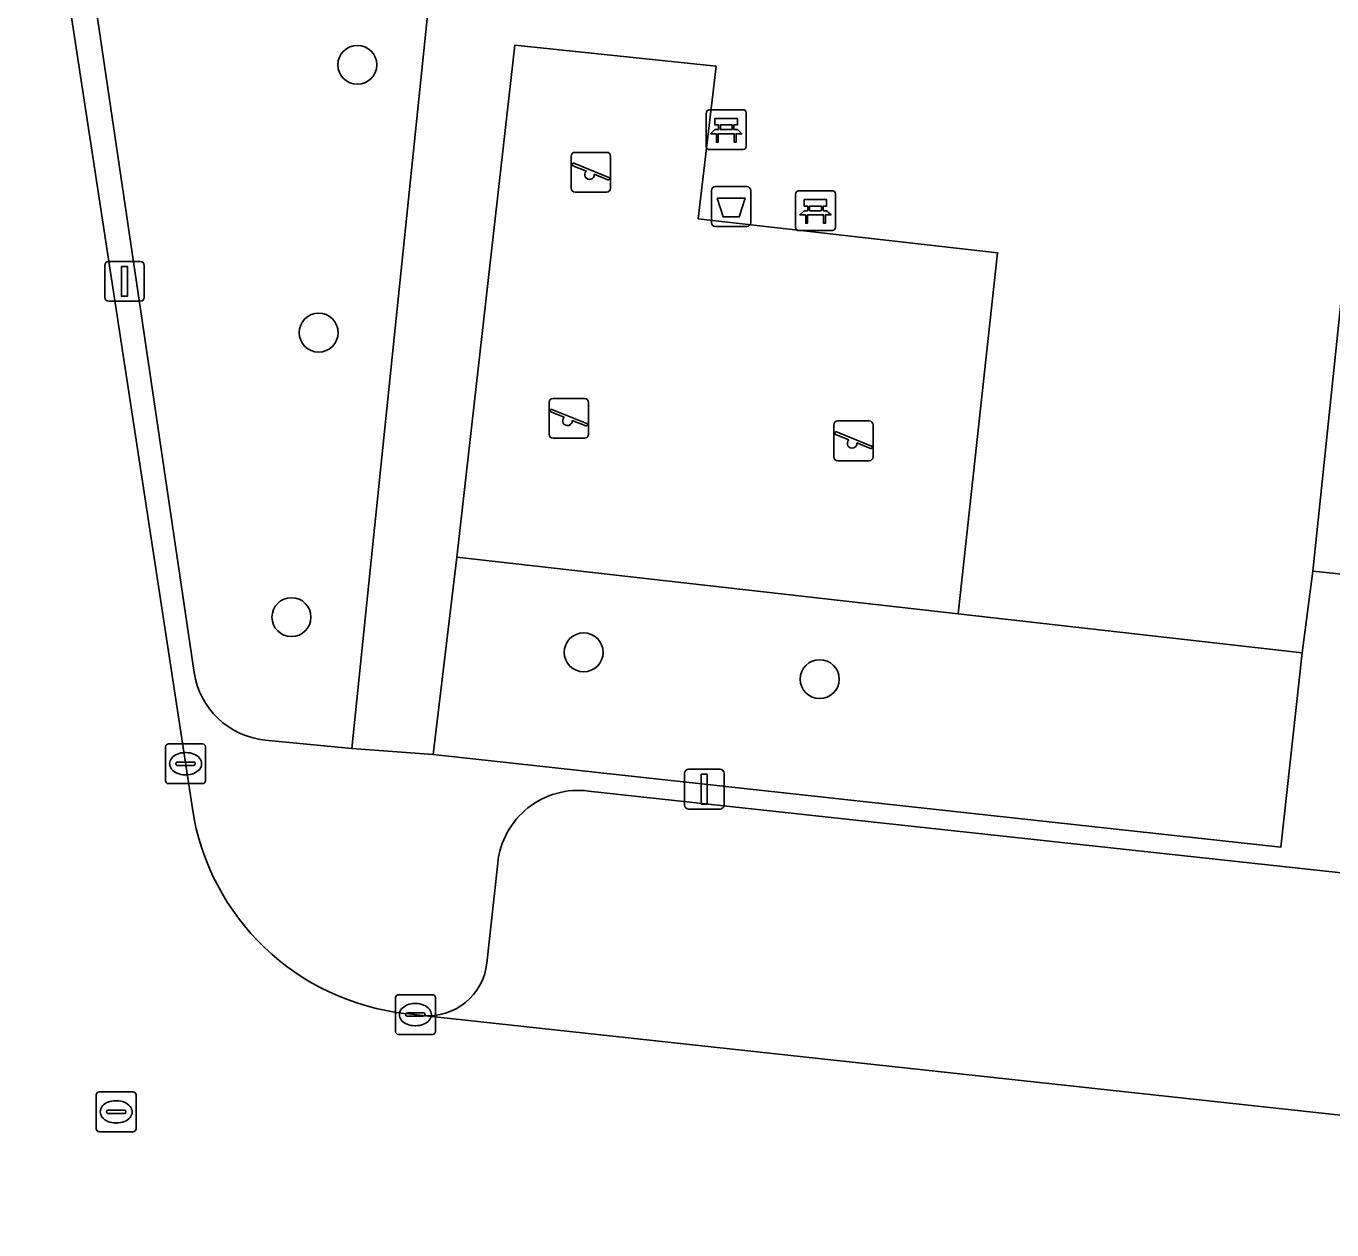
# Model space of a CAD drawing. Extents: x 162026 to 163502, y 387295 to 388169.
# Drawn here: x 162536.39 to 162569.17, y 387437.62 to 387467.85 of the extents above; entities that cross this region are included whole.
import ezdxf

# ---------------------------------------------------------------- set-up
doc = ezdxf.new("R2010")
doc.units = 0
for name, color, linetype in [('IMGEO_Afvalbak', 7, 'Continuous'), ('IMGEO_Bank', 7, 'Continuous'), ('IMGEO_Boom', 7, 'Continuous'), ('IMGEO_Groenvoorziening', 7, 'Continuous'), ('IMGEO_Kolk', 7, 'Continuous'), ('IMGEO_Lichtmast', 7, 'Continuous'), ('IMGEO_Parkeervlak_open', 7, 'Continuous'), ('IMGEO_Rijbaan_lokaal_open', 7, 'Continuous'), ('IMGEO_Rioolput', 7, 'Continuous'), ('IMGEO_Speelvoorziening', 7, 'Continuous'), ('IMGEO_Terreindeel_zand', 7, 'Continuous'), ('IMGEO_Voetpad_open', 7, 'Continuous')]:
    doc.layers.add(name, color=color, linetype=linetype)

msp = doc.modelspace()

# ---------------------------------------------------------------- linework, layer by layer
at = {"layer": 'IMGEO_Afvalbak'}
for p, q in [((162553.592, 387462.918), (162553.592, 387463.718)), ((162553.592, 387463.718), (162553.592, 387462.918)), ((162553.692, 387463.818), (162554.482, 387463.818)), ((162554.482, 387463.818), (162553.692, 387463.818)), ((162554.582, 387463.718), (162554.582, 387462.918)), ((162554.582, 387462.918), (162554.582, 387463.718)), ((162554.482, 387462.818), (162553.692, 387462.818)), ((162553.692, 387462.818), (162554.482, 387462.818))]:
    msp.add_line(p, q, dxfattribs=at)
msp.add_lwpolyline([(162553.735, 387463.532), (162554.439, 387463.532), (162554.29, 387463.062), (162553.884, 387463.062), (162553.735, 387463.532)], dxfattribs=at)
for centre, start, end in [((162553.692, 387463.718), 90, 180), ((162553.692, 387463.718), 90, 180), ((162554.482, 387463.718), 0, 90), ((162554.482, 387463.718), 360, 90), ((162553.692, 387462.918), 180, 270), ((162553.692, 387462.918), 180, 270), ((162554.482, 387462.918), 270, 0), ((162554.482, 387462.918), 270, 0)]:
    msp.add_arc(centre, 0.1, start, end, dxfattribs=at)
at = {"layer": 'IMGEO_Bank'}
for p, q in [((162553.465, 387464.825), (162553.465, 387465.666)), ((162553.465, 387465.666), (162553.465, 387464.825)), ((162553.54, 387465.75), (162554.381, 387465.75)), ((162554.381, 387465.75), (162553.54, 387465.75)), ((162554.465, 387465.675), (162554.465, 387464.834)), ((162554.465, 387464.834), (162554.465, 387465.675)), ((162553.774, 387465.256), (162553.774, 387465.362)), ((162553.818, 387465.362), (162553.818, 387465.256)), ((162554.106, 387465.368), (162553.824, 387465.368)), ((162554.112, 387465.256), (162554.112, 387465.362)), ((162554.156, 387465.362), (162554.156, 387465.256)), ((162554.162, 387465.148), (162553.769, 387465.148)), ((162553.824, 387465.25), (162554.106, 387465.25)), ((162554.39, 387464.75), (162553.549, 387464.75)), ((162553.549, 387464.75), (162554.39, 387464.75)), ((162555.706, 387462.788), (162555.706, 387463.629)), ((162555.706, 387463.629), (162555.706, 387462.788)), ((162555.781, 387463.713), (162556.622, 387463.713)), ((162556.622, 387463.713), (162555.781, 387463.713)), ((162556.706, 387463.638), (162556.706, 387462.797)), ((162556.706, 387462.797), (162556.706, 387463.638)), ((162556.015, 387463.219), (162556.015, 387463.325)), ((162556.059, 387463.325), (162556.059, 387463.219)), ((162556.347, 387463.331), (162556.065, 387463.331)), ((162556.353, 387463.219), (162556.353, 387463.325)), ((162556.397, 387463.325), (162556.397, 387463.219)), ((162556.403, 387463.111), (162556.01, 387463.111)), ((162556.065, 387463.213), (162556.347, 387463.213)), ((162556.631, 387462.713), (162555.79, 387462.713)), ((162555.79, 387462.713), (162556.631, 387462.713))]:
    msp.add_line(p, q, dxfattribs=at)
for points in [[(162553.768, 387465.368), (162553.682, 387465.368), (162553.682, 387465.529), (162554.245, 387465.529), (162554.245, 387465.368), (162554.162, 387465.368)], [(162553.712, 387465.148), (162553.57, 387465.148), (162553.682, 387465.25), (162553.768, 387465.25)], [(162553.762, 387465.141), (162553.762, 387464.934), (162553.719, 387464.934), (162553.719, 387465.141)], [(162554.162, 387465.25), (162554.245, 387465.25), (162554.357, 387465.148), (162554.218, 387465.148)], [(162554.212, 387465.141), (162554.212, 387464.934), (162554.168, 387464.934), (162554.168, 387465.141)], [(162556.009, 387463.331), (162555.923, 387463.331), (162555.923, 387463.492), (162556.486, 387463.492), (162556.486, 387463.331), (162556.403, 387463.331)], [(162555.953, 387463.111), (162555.811, 387463.111), (162555.923, 387463.213), (162556.009, 387463.213)], [(162556.003, 387463.104), (162556.003, 387462.897), (162555.96, 387462.897), (162555.96, 387463.104)], [(162556.403, 387463.213), (162556.486, 387463.213), (162556.598, 387463.111), (162556.459, 387463.111)], [(162556.453, 387463.104), (162556.453, 387462.897), (162556.409, 387462.897), (162556.409, 387463.104)]]:
    msp.add_lwpolyline(points, dxfattribs=at)
for centre, radius, start, end in [((162553.543, 387465.672), 0.0779, 92.4484, 184.2845), ((162553.543, 387465.672), 0.0779, 92.4484, 184.2845), ((162554.387, 387465.672), 0.0779, 2.4484, 94.2845), ((162554.387, 387465.672), 0.0779, 2.4484, 94.2845), ((162553.767, 387465.361), 0.00671, 2.8957, 87.1043), ((162553.824, 387465.361), 0.00671, 92.8957, 177.1043), ((162554.106, 387465.361), 0.00671, 2.8957, 87.1043), ((162554.163, 387465.361), 0.00671, 92.8957, 177.1043), ((162553.712, 387465.141), 0.00671, 2.8957, 87.1043), ((162553.769, 387465.141), 0.00671, 92.8957, 177.1043), ((162553.767, 387465.257), 0.00671, 272.8957, 357.1043), ((162553.824, 387465.257), 0.00671, 182.8957, 267.1043), ((162554.106, 387465.257), 0.00671, 272.8957, 357.1043), ((162554.163, 387465.257), 0.00671, 182.8957, 267.1043), ((162554.161, 387465.141), 0.00671, 2.8957, 87.1043), ((162554.218, 387465.141), 0.00671, 92.8957, 177.1043), ((162553.543, 387464.828), 0.0779, 182.4484, 274.2845), ((162553.543, 387464.828), 0.0779, 182.4484, 274.2845), ((162554.387, 387464.828), 0.0779, 272.4484, 4.2845), ((162554.387, 387464.828), 0.0779, 272.4484, 4.2845), ((162555.784, 387463.635), 0.0779, 92.4484, 184.2845), ((162555.784, 387463.635), 0.0779, 92.4484, 184.2845), ((162556.628, 387463.635), 0.0779, 2.4484, 94.2845), ((162556.628, 387463.635), 0.0779, 2.4484, 94.2845), ((162556.008, 387463.324), 0.00671, 2.8957, 87.1043), ((162556.065, 387463.324), 0.00671, 92.8957, 177.1043), ((162556.347, 387463.324), 0.00671, 2.8957, 87.1043), ((162556.404, 387463.324), 0.00671, 92.8957, 177.1043), ((162555.953, 387463.104), 0.00671, 2.8957, 87.1043), ((162556.01, 387463.104), 0.00671, 92.8957, 177.1043), ((162556.008, 387463.22), 0.00671, 272.8957, 357.1043), ((162556.065, 387463.22), 0.00671, 182.8957, 267.1043), ((162556.347, 387463.22), 0.00671, 272.8957, 357.1043), ((162556.404, 387463.22), 0.00671, 182.8957, 267.1043), ((162556.402, 387463.104), 0.00671, 2.8957, 87.1043), ((162556.459, 387463.104), 0.00671, 92.8957, 177.1043), ((162555.784, 387462.791), 0.0779, 182.4484, 274.2845), ((162555.784, 387462.791), 0.0779, 182.4484, 274.2845), ((162556.628, 387462.791), 0.0779, 272.4484, 4.2845), ((162556.628, 387462.791), 0.0779, 272.4484, 4.2845)]:
    msp.add_arc(centre, radius, start, end, dxfattribs=at)
at = {"layer": 'IMGEO_Boom'}
for centre in [(162544.704, 387466.877), (162543.732, 387460.152), (162543.05, 387453.006), (162550.385, 387452.121), (162556.312, 387451.449)]:
    msp.add_circle(centre, 0.489, dxfattribs=at)
at = {"layer": 'IMGEO_Groenvoorziening'}
for points in [[(162574.779, 387474.641), (162547.374, 387477.714), (162546.998, 387473.066), (162570.373, 387470.279), (162568.69, 387454.157), (162573.515, 387453.664), (162575.723, 387473.459)], [(162546.659, 387469.988), (162537.752, 387470.941), (162540.608, 387451.616)], [(162545.086, 387454.752), (162546.659, 387469.988)], [(162542.393, 387449.92), (162544.565, 387449.711), (162545.086, 387454.752)]]:
    msp.add_lwpolyline(points, dxfattribs=at)
msp.add_lwpolyline([(162547.205, 387454.511), (162546.605, 387449.554), (162567.885, 387447.228), (162568.422, 387452.107), (162559.789, 387453.086)], close=True, dxfattribs=at)
msp.add_arc((162542.585, 387451.91), 1.999, 188.4542, 264.475, dxfattribs=at)
at = {"layer": 'IMGEO_Kolk'}
for p, q in [((162539.891, 387448.899), (162539.891, 387449.751)), ((162539.966, 387449.825), (162540.818, 387449.825)), ((162540.379, 387449.605), (162540.404, 387449.605)), ((162540.892, 387449.751), (162540.892, 387448.899)), ((162540.15, 387449.319), (162540.15, 387449.331)), ((162540.588, 387449.282), (162540.19, 387449.282)), ((162540.193, 387449.368), (162540.591, 387449.368)), ((162540.634, 387449.331), (162540.634, 387449.319)), ((162540.402, 387449.045), (162540.377, 387449.045)), ((162540.818, 387448.825), (162539.966, 387448.825)), ((162545.661, 387442.598), (162545.661, 387443.45)), ((162545.736, 387443.524), (162546.588, 387443.524)), ((162546.149, 387443.304), (162546.174, 387443.304)), ((162546.662, 387443.45), (162546.662, 387442.598)), ((162545.92, 387443.018), (162545.92, 387443.03)), ((162546.358, 387442.981), (162545.96, 387442.981)), ((162545.963, 387443.067), (162546.361, 387443.067)), ((162546.404, 387443.03), (162546.404, 387443.018)), ((162546.172, 387442.744), (162546.147, 387442.744)), ((162546.588, 387442.524), (162545.736, 387442.524))]:
    msp.add_line(p, q, dxfattribs=at)
for points in [[(162539.891, 387448.899), (162539.891, 387449.751)], [(162539.966, 387449.825), (162540.818, 387449.825)], [(162540.892, 387449.751), (162540.892, 387448.899)], [(162540.818, 387448.825), (162539.966, 387448.825)], [(162545.661, 387442.598), (162545.661, 387443.45)], [(162545.736, 387443.524), (162546.588, 387443.524)], [(162546.662, 387443.45), (162546.662, 387442.598)], [(162546.588, 387442.524), (162545.736, 387442.524)]]:
    msp.add_lwpolyline(points, dxfattribs=at)
for centre, radius, start, end in [((162539.968, 387449.749), 0.0765, 91.552, 178.448), ((162539.968, 387449.749), 0.0765, 91.552, 178.448), ((162540.816, 387449.749), 0.0765, 1.552, 88.448), ((162540.816, 387449.749), 0.0765, 1.552, 88.448), ((162540.19, 387449.328), 0.0403, 85.8775, 175.7526), ((162540.187, 387449.318), 0.0366, 178.938, 274.7102), ((162540.591, 387449.325), 0.043, 264.8664, 352.4533), ((162540.595, 387449.33), 0.0386, 1.7309, 96.639), ((162539.968, 387448.901), 0.0765, 181.552, 268.448), ((162539.968, 387448.901), 0.0765, 181.552, 268.448), ((162540.816, 387448.901), 0.0765, 271.552, 358.448), ((162540.816, 387448.901), 0.0765, 271.552, 358.448), ((162545.738, 387443.448), 0.0765, 91.552, 178.448), ((162545.738, 387443.448), 0.0765, 91.552, 178.448), ((162546.586, 387443.448), 0.0765, 1.552, 88.448), ((162546.586, 387443.448), 0.0765, 1.552, 88.448), ((162545.96, 387443.027), 0.0403, 85.8775, 175.7526), ((162545.957, 387443.017), 0.0366, 178.938, 274.7102), ((162546.361, 387443.024), 0.043, 264.8664, 352.4533), ((162546.365, 387443.029), 0.0386, 1.7309, 96.639), ((162545.738, 387442.6), 0.0765, 181.552, 268.448), ((162545.738, 387442.6), 0.0765, 181.552, 268.448), ((162546.586, 387442.6), 0.0765, 271.552, 358.448), ((162546.586, 387442.6), 0.0765, 271.552, 358.448)]:
    msp.add_arc(centre, radius, start, end, dxfattribs=at)
for centre, major_axis, ratio, start_param, end_param in [((162540.378, 387449.325), (-0.387, 0.002), 0.722429, 4.712389, 7.853982), ((162540.403, 387449.325), (-0.39, 0.002), 0.717154, 1.570796, 4.712389), ((162546.148, 387443.024), (-0.387, 0.002), 0.722429, 4.712389, 7.853982), ((162546.173, 387443.024), (-0.39, 0.002), 0.717154, 1.570796, 4.712389)]:
    msp.add_ellipse(centre, major_axis=major_axis, ratio=ratio, start_param=start_param, end_param=end_param, dxfattribs=at)
at = {"layer": 'IMGEO_Lichtmast'}
for p, q in [((162538.363, 387461.038), (162538.363, 387461.838)), ((162538.363, 387461.838), (162538.363, 387461.038)), ((162538.463, 387461.938), (162539.253, 387461.938)), ((162539.253, 387461.938), (162538.463, 387461.938)), ((162539.353, 387461.838), (162539.353, 387461.038)), ((162539.353, 387461.038), (162539.353, 387461.838)), ((162539.253, 387460.938), (162538.463, 387460.938)), ((162538.463, 387460.938), (162539.253, 387460.938)), ((162552.919, 387448.285), (162552.919, 387449.085)), ((162552.919, 387449.085), (162552.919, 387448.285)), ((162553.019, 387449.185), (162553.809, 387449.185)), ((162553.809, 387449.185), (162553.019, 387449.185)), ((162553.909, 387449.085), (162553.909, 387448.285)), ((162553.909, 387448.285), (162553.909, 387449.085)), ((162553.809, 387448.185), (162553.019, 387448.185)), ((162553.019, 387448.185), (162553.809, 387448.185))]:
    msp.add_line(p, q, dxfattribs=at)
for points in [[(162538.783, 387461.813), (162538.933, 387461.813), (162538.933, 387461.063), (162538.783, 387461.063), (162538.783, 387461.813)], [(162553.339, 387449.06), (162553.489, 387449.06), (162553.489, 387448.31), (162553.339, 387448.31), (162553.339, 387449.06)]]:
    msp.add_lwpolyline(points, dxfattribs=at)
for centre, start, end in [((162538.463, 387461.838), 90, 180), ((162538.463, 387461.838), 90, 180), ((162539.253, 387461.838), 0, 90), ((162539.253, 387461.838), 360, 90), ((162538.463, 387461.038), 180, 270), ((162538.463, 387461.038), 180, 270), ((162539.253, 387461.038), 270, 0), ((162539.253, 387461.038), 270, 0), ((162553.019, 387449.085), 90, 180), ((162553.019, 387449.085), 90, 180), ((162553.809, 387449.085), 0, 90), ((162553.809, 387449.085), 360, 90), ((162553.019, 387448.285), 180, 270), ((162553.019, 387448.285), 180, 270), ((162553.809, 387448.285), 270, 0), ((162553.809, 387448.285), 270, 0)]:
    msp.add_arc(centre, 0.1, start, end, dxfattribs=at)
at = {"layer": 'IMGEO_Parkeervlak_open'}
for points in [[(162570.025, 387446.519), (162550.509, 387448.638)], [(162548.23, 387446.824), (162547.958, 387444.319)], [(162546.338, 387443.004), (162572.776, 387440.133)]]:
    msp.add_lwpolyline(points, dxfattribs=at)
for centre, radius, start, end in [((162550.247, 387446.628), 2.027, 82.5752, 174.4618), ((162546.479, 387444.485), 1.488, 264.5579, 353.5766)]:
    msp.add_arc(centre, radius, start, end, dxfattribs=at)
at = {"layer": 'IMGEO_Rijbaan_lokaal_open'}
for points in [[(162540.563, 387448.199), (162537.24, 387469.944), (162537.082, 387470.994), (162536.24, 387476.571), (162528.88, 387477.412), (162531.114, 387463.071), (162535.182, 387436.966), (162572.06, 387433.011), (162572.882, 387440.121), (162572.776, 387440.133), (162546.338, 387443.004)], [(162546.338, 387443.004), (162545.937, 387443.048)]]:
    msp.add_lwpolyline(points, dxfattribs=at)
msp.add_arc((162546.597, 387449.115), 6.103, 188.6331, 263.7945, dxfattribs=at)
at = {"layer": 'IMGEO_Rioolput'}
for p, q in [((162538.149, 387440.156), (162538.149, 387441.008)), ((162538.224, 387441.082), (162539.076, 387441.082)), ((162539.15, 387441.008), (162539.15, 387440.156)), ((162538.637, 387440.862), (162538.662, 387440.862)), ((162538.408, 387440.576), (162538.408, 387440.588)), ((162538.846, 387440.539), (162538.448, 387440.539)), ((162538.451, 387440.625), (162538.849, 387440.625)), ((162538.892, 387440.588), (162538.892, 387440.576)), ((162539.076, 387440.082), (162538.224, 387440.082)), ((162538.66, 387440.302), (162538.635, 387440.302))]:
    msp.add_line(p, q, dxfattribs=at)
for points in [[(162538.149, 387440.156), (162538.149, 387441.008)], [(162538.224, 387441.082), (162539.076, 387441.082)], [(162539.15, 387441.008), (162539.15, 387440.156)], [(162539.076, 387440.082), (162538.224, 387440.082)]]:
    msp.add_lwpolyline(points, dxfattribs=at)
for centre, radius, start, end in [((162538.226, 387441.006), 0.0765, 91.552, 178.448), ((162538.226, 387441.006), 0.0765, 91.552, 178.448), ((162539.074, 387441.006), 0.0765, 1.552, 88.448), ((162539.074, 387441.006), 0.0765, 1.552, 88.448), ((162538.448, 387440.585), 0.0403, 85.8775, 175.7526), ((162538.445, 387440.575), 0.0366, 178.938, 274.7102), ((162538.849, 387440.582), 0.043, 264.8664, 352.4533), ((162538.853, 387440.587), 0.0386, 1.7309, 96.639), ((162538.226, 387440.158), 0.0765, 181.552, 268.448), ((162538.226, 387440.158), 0.0765, 181.552, 268.448), ((162539.074, 387440.158), 0.0765, 271.552, 358.448), ((162539.074, 387440.158), 0.0765, 271.552, 358.448)]:
    msp.add_arc(centre, radius, start, end, dxfattribs=at)
for centre, major_axis, ratio, start_param, end_param in [((162538.636, 387440.582), (-0.387, 0.002), 0.722429, 4.712389, 7.853982), ((162538.661, 387440.582), (-0.39, 0.002), 0.717154, 1.570796, 4.712389)]:
    msp.add_ellipse(centre, major_axis=major_axis, ratio=ratio, start_param=start_param, end_param=end_param, dxfattribs=at)
at = {"layer": 'IMGEO_Speelvoorziening'}
for p, q in [((162550.17, 387464.679), (162550.96, 387464.679)), ((162550.96, 387464.679), (162550.17, 387464.679)), ((162550.07, 387463.779), (162550.07, 387464.579)), ((162550.07, 387464.579), (162550.07, 387463.779)), ((162550.453, 387464.207), (162550.114, 387464.344)), ((162550.139, 387464.404), (162551.015, 387464.051)), ((162551.06, 387464.579), (162551.06, 387463.779)), ((162551.06, 387463.779), (162551.06, 387464.579)), ((162550.991, 387463.991), (162550.651, 387464.128)), ((162550.96, 387463.679), (162550.17, 387463.679)), ((162550.17, 387463.679), (162550.96, 387463.679)), ((162549.517, 387457.598), (162549.517, 387458.398)), ((162549.517, 387458.398), (162549.517, 387457.598)), ((162549.617, 387458.498), (162550.407, 387458.498)), ((162550.407, 387458.498), (162549.617, 387458.498)), ((162550.507, 387458.398), (162550.507, 387457.598)), ((162550.507, 387457.598), (162550.507, 387458.398)), ((162549.9, 387458.026), (162549.561, 387458.163)), ((162549.586, 387458.223), (162550.462, 387457.87)), ((162550.438, 387457.81), (162550.098, 387457.947)), ((162556.663, 387457.032), (162556.663, 387457.832)), ((162556.663, 387457.832), (162556.663, 387457.032)), ((162556.763, 387457.932), (162557.553, 387457.932)), ((162557.553, 387457.932), (162556.763, 387457.932)), ((162557.653, 387457.832), (162557.653, 387457.032)), ((162557.653, 387457.032), (162557.653, 387457.832)), ((162550.407, 387457.498), (162549.617, 387457.498)), ((162549.617, 387457.498), (162550.407, 387457.498)), ((162557.046, 387457.46), (162556.707, 387457.597)), ((162556.732, 387457.657), (162557.608, 387457.304)), ((162557.584, 387457.244), (162557.244, 387457.381)), ((162557.553, 387456.932), (162556.763, 387456.932)), ((162556.763, 387456.932), (162557.553, 387456.932))]:
    msp.add_line(p, q, dxfattribs=at)
for centre, radius, start, end in [((162550.17, 387464.579), 0.1, 90, 180), ((162550.17, 387464.579), 0.1, 90, 180), ((162550.96, 387464.579), 0.1, 0, 90), ((162550.96, 387464.579), 0.1, 360, 90), ((162550.127, 387464.374), 0.0327, 68.078, 248.078), ((162550.532, 387464.117), 0.12, 130.9928, 5.1632), ((162551.003, 387464.021), 0.0327, 248.078, 68.078), ((162550.17, 387463.779), 0.1, 180, 270), ((162550.17, 387463.779), 0.1, 180, 270), ((162550.96, 387463.779), 0.1, 270, 0), ((162550.96, 387463.779), 0.1, 270, 0), ((162549.617, 387458.398), 0.1, 90, 180), ((162549.617, 387458.398), 0.1, 90, 180), ((162550.407, 387458.398), 0.1, 0, 90), ((162550.407, 387458.398), 0.1, 360, 90), ((162549.574, 387458.193), 0.0327, 68.078, 248.078), ((162549.979, 387457.936), 0.12, 130.9928, 5.1632), ((162550.45, 387457.84), 0.0327, 248.078, 68.078), ((162556.763, 387457.832), 0.1, 90, 180), ((162556.763, 387457.832), 0.1, 90, 180), ((162557.553, 387457.832), 0.1, 0, 90), ((162557.553, 387457.832), 0.1, 360, 90), ((162549.617, 387457.598), 0.1, 180, 270), ((162549.617, 387457.598), 0.1, 180, 270), ((162550.407, 387457.598), 0.1, 270, 0), ((162550.407, 387457.598), 0.1, 270, 0), ((162556.72, 387457.627), 0.0327, 68.078, 248.078), ((162557.125, 387457.37), 0.12, 130.9928, 5.1632), ((162557.596, 387457.274), 0.0327, 248.078, 68.078), ((162556.763, 387457.032), 0.1, 180, 270), ((162556.763, 387457.032), 0.1, 180, 270), ((162557.553, 387457.032), 0.1, 270, 0), ((162557.553, 387457.032), 0.1, 270, 0)]:
    msp.add_arc(centre, radius, start, end, dxfattribs=at)
at = {"layer": 'IMGEO_Terreindeel_zand'}
msp.add_lwpolyline([(162559.789, 387453.086), (162560.776, 387462.157), (162553.258, 387463.011), (162553.712, 387466.847), (162548.659, 387467.372), (162547.205, 387454.511)], close=True, dxfattribs=at)
at = {"layer": 'IMGEO_Voetpad_open'}
for points in [[(162575.723, 387473.459), (162573.515, 387453.664), (162568.69, 387454.157), (162568.422, 387452.107), (162567.885, 387447.228), (162546.605, 387449.554), (162544.565, 387449.711), (162542.393, 387449.92)], [(162540.608, 387451.616), (162537.752, 387470.941), (162537.082, 387470.994), (162537.24, 387469.944), (162540.563, 387448.199)], [(162550.509, 387448.638), (162570.025, 387446.519)], [(162547.958, 387444.319), (162548.23, 387446.824)], [(162545.937, 387443.048), (162546.338, 387443.004)]]:
    msp.add_lwpolyline(points, dxfattribs=at)
msp.add_lwpolyline([(162570.373, 387470.279), (162546.998, 387473.066), (162546.659, 387469.988), (162545.086, 387454.752), (162544.565, 387449.711), (162546.605, 387449.554), (162547.205, 387454.511), (162548.659, 387467.372), (162553.712, 387466.847), (162553.258, 387463.011), (162560.776, 387462.157), (162559.789, 387453.086), (162568.422, 387452.107), (162568.69, 387454.157)], close=True, dxfattribs=at)
for centre, radius, start, end in [((162542.585, 387451.91), 1.999, 188.4542, 264.475), ((162550.247, 387446.628), 2.027, 82.5752, 174.4618), ((162546.597, 387449.115), 6.103, 188.6331, 263.7945), ((162546.479, 387444.485), 1.488, 264.5579, 353.5766)]:
    msp.add_arc(centre, radius, start, end, dxfattribs=at)

doc.saveas('drawing.dxf')
